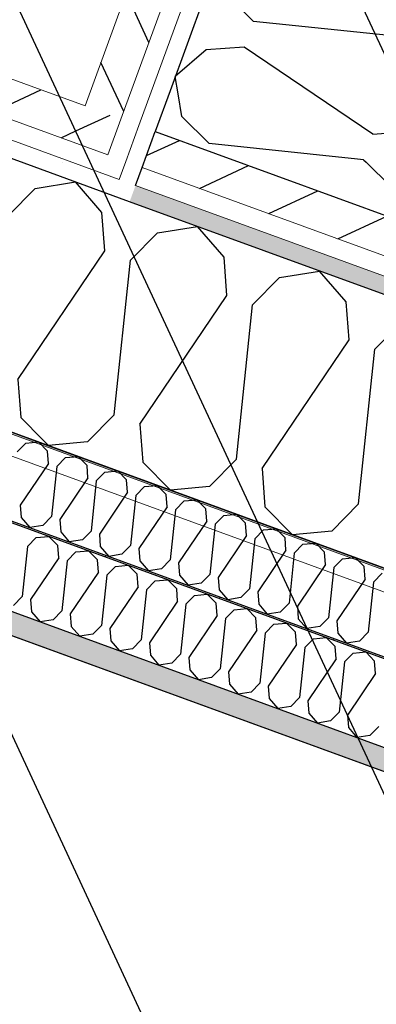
# Model space of a CAD drawing. Header units: millimetres. Extents: x 112481703 to 112588235, y 1264638581 to 1264713486.
# Tile 431 of 487: x 112582082 to 112582288, y 1264689466 to 1264690033. Entities that reach past the tile are written whole.
import ezdxf
from ezdxf.enums import TextEntityAlignment as Align

# ---------------------------------------------------------------- set-up
doc = ezdxf.new("R2010")
doc.units = ezdxf.units.MM
doc.header["$LTSCALE"] = 0.5
doc.header["$MEASUREMENT"] = 0
doc.linetypes.add('PLINE', pattern=[0])
for name, color, linetype, lineweight in [('235- Utvendig kledning og overflate', 7, 'Continuous', 0), ('236- Innvendig kledning og overflate', 7, 'Continuous', 0), ('262- Taktekking', 7, 'Continuous', 0)]:
    doc.layers.add(name, color=color, linetype=linetype, lineweight=lineweight)
for name, color, linetype in [('862- M___Nettoareal', 7, 'Continuous'), ('862- M___Nettoareal (1-100)', 7, 'Continuous'), ('862- M___Nettoareal(Polylinje)', 7, 'Continuous'), ('LA_farge_dekke_asfalt2', 7, 'Continuous'), ('Yttervegger.A225', 7, 'Continuous'), ('Yttervegger.A225 (Skravur)', 7, 'Continuous')]:
    doc.layers.add(name, color=color, linetype=linetype)
doc.styles.add('GENERATED_STYLE_1', font='arial.ttf')
pattern_1 = [(249.956, (112557650, 1264717795), (-81.357, 29.68231), [0, -50]), (249.956, (112557682.11, 1264717756.67), (-81.357, 29.68231), [0, -50])]
pattern_2 = [(204.95599, (112557650, 1264717795), (-12.65766, 27.198964), [])]

# ---------------------------------------------------------------- blocks, each defined once
blk = doc.blocks.new('Personalrom_1_1', base_point=(112584215.36, 1264687380.05))
at = {"layer": '862- M___Nettoareal(Polylinje)', "linetype": 'PLINE', "flags": 128}
blk.add_lwpolyline([(112586295.89, 1264688139.79), (112579715.19, 1264690540.69), (112579078.41, 1264688795.32), (112578651.54, 1264687625.32), (112580142.19, 1264687081.47), (112580274.65, 1264687033.14), (112580295.56, 1264687090.45), (112582622.75, 1264686241.4), (112582601.84, 1264686184.09), (112585232.24, 1264685224.41)], close=True, dxfattribs=at)
blk = doc.blocks.new('*X272', base_point=(112557650, 1264717795))
at = {"layer": 'Yttervegger.A225 (Skravur)', "linetype": 'PLINE'}
for p, q in [((112582210.26, 1264690081.73), (112582197.77, 1264690070.96)), ((112582201.49, 1264690047.84), (112582197.77, 1264690070.96)), ((112582217.19, 1264690032.4), (112582201.49, 1264690047.84)), ((112582311.58, 1264690037.81), (112582289.26, 1264690052.91)), ((112582311.58, 1264690037.81), (112582327.31, 1264690039.02)), ((112582306.19, 1264690023.03), (112582217.19, 1264690032.4)), ((112582306.19, 1264690023.03), (112582321.9, 1264690007.59)), ((112582189.84, 1264690015.92), (112582172.11, 1264690000.62)), ((112582211.8, 1264690017.62), (112582189.84, 1264690015.92)), ((112582285.92, 1264689967.47), (112582211.8, 1264690017.62)), ((112582321.9, 1264690007.59), (112582323.98, 1264689985.07)), ((112582173.7, 1264689990.75), (112582172.11, 1264690000.62)), ((112582307.88, 1264689969.17), (112582323.98, 1264689985.07)), ((112582285.92, 1264689967.47), (112582307.88, 1264689969.17)), ((112582280.53, 1264689952.7), (112582276.98, 1264689953.07)), ((112582280.53, 1264689952.7), (112582282.02, 1264689951.23))]:
    blk.add_line(p, q, dxfattribs=at)
blk = doc.blocks.new('*X273', base_point=(112557650, 1264717795))
at = {"layer": 'Yttervegger.A225 (Skravur)', "linetype": 'PLINE'}
for p, q in [((112582175.82, 1264689977.51), (112582173.7, 1264689990.75)), ((112582191.53, 1264689962.06), (112582175.82, 1264689977.51)), ((112582276.98, 1264689953.07), (112582191.53, 1264689962.06)), ((112582282.02, 1264689951.23), (112582296.24, 1264689937.26)), ((112582296.24, 1264689937.26), (112582297.94, 1264689918.81))]:
    blk.add_line(p, q, dxfattribs=at)
blk = doc.blocks.new('*X365', base_point=(112557650, 1264717795))
at = {"layer": 'Yttervegger.A225 (Skravur)', "linetype": 'PLINE'}
for p, q in [((112582021.11, 1264689961.89), (112582044.23, 1264689965.6)), ((112582059.52, 1264689947.88), (112582044.23, 1264689965.6)), ((112581990.89, 1264689951.58), (112581990.43, 1264689957.5)), ((112582005.66, 1264689946.19), (112582021.11, 1264689961.89)), ((112581985.2, 1264689943.17), (112581990.89, 1264689951.58)), ((112581996.3, 1264689857.19), (112582005.66, 1264689946.19)), ((112582061.22, 1264689925.92), (112582059.52, 1264689947.88)), ((112582076, 1264689920.53), (112582091.44, 1264689936.23)), ((112582091.44, 1264689936.23), (112582114.56, 1264689939.94)), ((112582129.85, 1264689922.22), (112582114.56, 1264689939.94)), ((112582011.08, 1264689851.8), (112582061.22, 1264689925.92)), ((112582066.63, 1264689831.53), (112582076, 1264689920.53)), ((112582131.55, 1264689900.26), (112582129.85, 1264689922.22)), ((112582081.41, 1264689826.14), (112582131.55, 1264689900.26)), ((112581996.3, 1264689857.19), (112581980.86, 1264689841.48)), ((112582011.08, 1264689851.8), (112582012.77, 1264689829.84)), ((112581950.31, 1264689847.53), (112581958.33, 1264689839.4)), ((112581980.86, 1264689841.48), (112581958.33, 1264689839.4)), ((112582012.77, 1264689829.84), (112582028.67, 1264689813.74)), ((112582066.63, 1264689831.53), (112582051.19, 1264689815.82)), ((112582081.41, 1264689826.14), (112582083.11, 1264689804.18)), ((112582051.19, 1264689815.82), (112582028.67, 1264689813.74)), ((112582083.11, 1264689804.18), (112582095.76, 1264689791.36))]:
    blk.add_line(p, q, dxfattribs=at)
blk = doc.blocks.new('*X415', base_point=(112557650, 1264717795))
at = {"layer": 'Yttervegger.A225 (Skravur)', "linetype": 'PLINE'}
for p, q in [((112582161.77, 1264689910.57), (112582184.89, 1264689914.28)), ((112582200.19, 1264689896.56), (112582184.89, 1264689914.28)), ((112582146.33, 1264689894.87), (112582161.77, 1264689910.57)), ((112582136.96, 1264689805.87), (112582146.33, 1264689894.87)), ((112582201.89, 1264689874.6), (112582200.19, 1264689896.56)), ((112582216.66, 1264689869.21), (112582232.1, 1264689884.91)), ((112582232.1, 1264689884.91), (112582255.22, 1264689888.62)), ((112582270.52, 1264689870.9), (112582255.22, 1264689888.62)), ((112582151.74, 1264689800.48), (112582201.89, 1264689874.6)), ((112582207.3, 1264689780.21), (112582216.66, 1264689869.21)), ((112582272.22, 1264689848.94), (112582270.52, 1264689870.9)), ((112582287, 1264689843.55), (112582302.44, 1264689859.25)), ((112582222.07, 1264689774.82), (112582272.22, 1264689848.94)), ((112582277.63, 1264689754.55), (112582287, 1264689843.55)), ((112582136.96, 1264689805.87), (112582121.52, 1264689790.16)), ((112582151.74, 1264689800.48), (112582153.44, 1264689778.52)), ((112582095.76, 1264689791.36), (112582099, 1264689788.08)), ((112582121.52, 1264689790.16), (112582099, 1264689788.08)), ((112582153.44, 1264689778.52), (112582169.33, 1264689762.42)), ((112582207.3, 1264689780.21), (112582191.85, 1264689764.5)), ((112582222.07, 1264689774.82), (112582223.77, 1264689752.86)), ((112582191.85, 1264689764.5), (112582169.33, 1264689762.42)), ((112582277.63, 1264689754.55), (112582262.19, 1264689738.84)), ((112582223.77, 1264689752.86), (112582239.66, 1264689736.76)), ((112582262.19, 1264689738.84), (112582239.66, 1264689736.76))]:
    blk.add_line(p, q, dxfattribs=at)
blk = doc.blocks.new('*X541', base_point=(112557650, 1264717795))
at = {"layer": 'Yttervegger.A225 (Skravur)', "linetype": 'PLINE'}
for p, q in [((112582087, 1264689730.04), (112582092.01, 1264689735.13)), ((112582092.01, 1264689735.13), (112582099.31, 1264689735.81)), ((112582104.47, 1264689730.58), (112582099.31, 1264689735.81)), ((112582105.02, 1264689723.46), (112582104.47, 1264689730.58)), ((112582087, 1264689730.04), (112582083.96, 1264689701.17)), ((112582109.81, 1264689721.71), (112582114.82, 1264689726.81)), ((112582114.82, 1264689726.81), (112582122.12, 1264689727.48)), ((112582127.28, 1264689722.26), (112582122.12, 1264689727.48)), ((112582105.02, 1264689723.46), (112582088.75, 1264689699.42)), ((112582109.81, 1264689721.71), (112582106.77, 1264689692.85)), ((112582127.83, 1264689715.14), (112582127.28, 1264689722.26)), ((112582137.63, 1264689718.49), (112582144.93, 1264689719.16)), ((112582150.09, 1264689713.94), (112582144.93, 1264689719.16)), ((112582127.83, 1264689715.14), (112582111.56, 1264689691.1)), ((112582132.62, 1264689713.39), (112582129.58, 1264689684.53)), ((112582132.62, 1264689713.39), (112582137.63, 1264689718.49)), ((112582150.64, 1264689706.82), (112582150.09, 1264689713.94)), ((112582155.43, 1264689705.07), (112582160.44, 1264689710.16)), ((112582160.44, 1264689710.16), (112582167.74, 1264689710.84)), ((112582172.9, 1264689705.62), (112582167.74, 1264689710.84)), ((112582150.64, 1264689706.82), (112582134.37, 1264689682.78)), ((112582155.43, 1264689705.07), (112582152.39, 1264689676.2)), ((112582173.45, 1264689698.5), (112582172.9, 1264689705.62)), ((112582178.24, 1264689696.75), (112582183.25, 1264689701.84)), ((112582183.25, 1264689701.84), (112582190.55, 1264689702.52)), ((112582195.71, 1264689697.3), (112582190.55, 1264689702.52)), ((112582083.96, 1264689701.17), (112582078.95, 1264689696.08)), ((112582088.75, 1264689699.42), (112582089.3, 1264689692.3)), ((112582173.45, 1264689698.5), (112582157.18, 1264689674.46)), ((112582178.24, 1264689696.75), (112582175.2, 1264689667.88)), ((112582196.26, 1264689690.17), (112582195.71, 1264689697.3)), ((112582089.3, 1264689692.3), (112582094.27, 1264689686.55)), ((112582106.77, 1264689692.85), (112582101.76, 1264689687.76)), ((112582111.56, 1264689691.1), (112582112.11, 1264689683.98)), ((112582201.05, 1264689688.42), (112582206.06, 1264689693.52)), ((112582206.06, 1264689693.52), (112582213.36, 1264689694.19)), ((112582218.52, 1264689688.97), (112582213.36, 1264689694.19)), ((112582101.76, 1264689687.76), (112582094.27, 1264689686.55)), ((112582196.26, 1264689690.17), (112582180, 1264689666.13)), ((112582201.05, 1264689688.42), (112582198.01, 1264689659.56)), ((112582219.07, 1264689681.85), (112582218.52, 1264689688.97)), ((112582223.86, 1264689680.1), (112582228.87, 1264689685.2)), ((112582228.87, 1264689685.2), (112582236.17, 1264689685.87)), ((112582241.33, 1264689680.65), (112582236.17, 1264689685.87)), ((112582112.11, 1264689683.98), (112582117.08, 1264689678.23)), ((112582124.57, 1264689679.43), (112582117.08, 1264689678.23)), ((112582129.58, 1264689684.53), (112582124.57, 1264689679.43)), ((112582134.37, 1264689682.78), (112582134.93, 1264689675.66)), ((112582219.07, 1264689681.85), (112582202.81, 1264689657.81)), ((112582223.86, 1264689680.1), (112582220.82, 1264689651.24)), ((112582241.88, 1264689673.53), (112582241.33, 1264689680.65)), ((112582134.93, 1264689675.66), (112582139.89, 1264689669.91)), ((112582152.39, 1264689676.2), (112582147.38, 1264689671.11)), ((112582157.18, 1264689674.46), (112582157.74, 1264689667.33)), ((112582241.88, 1264689673.53), (112582225.62, 1264689649.49)), ((112582246.67, 1264689671.78), (112582251.68, 1264689676.87)), ((112582251.68, 1264689676.87), (112582258.99, 1264689677.55)), ((112582264.14, 1264689672.33), (112582258.99, 1264689677.55)), ((112582147.38, 1264689671.11), (112582139.89, 1264689669.91)), ((112582175.2, 1264689667.88), (112582170.19, 1264689662.79)), ((112582246.67, 1264689671.78), (112582243.63, 1264689642.92)), ((112582264.69, 1264689665.21), (112582264.14, 1264689672.33)), ((112582269.48, 1264689663.46), (112582274.49, 1264689668.55)), ((112582274.49, 1264689668.55), (112582281.8, 1264689669.23)), ((112582286.95, 1264689664.01), (112582281.8, 1264689669.23)), ((112582157.74, 1264689667.33), (112582162.7, 1264689661.58)), ((112582170.19, 1264689662.79), (112582162.7, 1264689661.58)), ((112582180, 1264689666.13), (112582180.55, 1264689659.01)), ((112582264.69, 1264689665.21), (112582248.43, 1264689641.17)), ((112582269.48, 1264689663.46), (112582266.45, 1264689634.59)), ((112582287.5, 1264689656.88), (112582286.95, 1264689664.01)), ((112582180.55, 1264689659.01), (112582185.51, 1264689653.26)), ((112582198.01, 1264689659.56), (112582193.01, 1264689654.47)), ((112582202.81, 1264689657.81), (112582203.36, 1264689650.69)), ((112582287.5, 1264689656.88), (112582271.24, 1264689632.85)), ((112582193.01, 1264689654.47), (112582185.51, 1264689653.26)), ((112582220.82, 1264689651.24), (112582215.82, 1264689646.14)), ((112582203.36, 1264689650.69), (112582208.32, 1264689644.94)), ((112582215.82, 1264689646.14), (112582208.32, 1264689644.94)), ((112582225.62, 1264689649.49), (112582226.17, 1264689642.37)), ((112582226.17, 1264689642.37), (112582231.13, 1264689636.62)), ((112582243.63, 1264689642.92), (112582238.63, 1264689637.82)), ((112582248.43, 1264689641.17), (112582248.98, 1264689634.05)), ((112582238.63, 1264689637.82), (112582231.13, 1264689636.62)), ((112582248.98, 1264689634.05), (112582253.94, 1264689628.3)), ((112582266.45, 1264689634.59), (112582261.44, 1264689629.5)), ((112582261.44, 1264689629.5), (112582253.94, 1264689628.3)), ((112582271.24, 1264689632.85), (112582271.79, 1264689625.72)), ((112582271.79, 1264689625.72), (112582276.75, 1264689619.97)), ((112582289.26, 1264689626.27), (112582284.25, 1264689621.18)), ((112582284.25, 1264689621.18), (112582276.75, 1264689619.97))]:
    blk.add_line(p, q, dxfattribs=at)
blk = doc.blocks.new('*X544', base_point=(112557650, 1264717795))
at = {"layer": 'Yttervegger.A225 (Skravur)', "linetype": 'PLINE'}
for p, q in [((112582080.98, 1264689784.39), (112582085.99, 1264689789.48)), ((112582085.99, 1264689789.48), (112582093.3, 1264689790.16)), ((112582098.45, 1264689784.94), (112582093.3, 1264689790.16)), ((112582099, 1264689777.82), (112582098.45, 1264689784.94)), ((112582108.8, 1264689781.16), (112582116.11, 1264689781.84)), ((112582121.26, 1264689776.62), (112582116.11, 1264689781.84)), ((112582099, 1264689777.82), (112582082.74, 1264689753.78)), ((112582103.79, 1264689776.07), (112582100.76, 1264689747.2)), ((112582103.79, 1264689776.07), (112582108.8, 1264689781.16)), ((112582121.81, 1264689769.49), (112582121.26, 1264689776.62)), ((112582126.6, 1264689767.75), (112582131.61, 1264689772.84)), ((112582131.61, 1264689772.84), (112582138.92, 1264689773.51)), ((112582144.07, 1264689768.29), (112582138.92, 1264689773.51)), ((112582121.81, 1264689769.49), (112582105.55, 1264689745.46)), ((112582126.6, 1264689767.75), (112582123.57, 1264689738.88)), ((112582144.62, 1264689761.17), (112582144.07, 1264689768.29)), ((112582149.41, 1264689759.42), (112582154.42, 1264689764.52)), ((112582154.42, 1264689764.52), (112582161.73, 1264689765.19)), ((112582166.88, 1264689759.97), (112582161.73, 1264689765.19)), ((112582144.62, 1264689761.17), (112582128.36, 1264689737.13)), ((112582149.41, 1264689759.42), (112582146.38, 1264689730.56)), ((112582167.43, 1264689752.85), (112582166.88, 1264689759.97)), ((112582082.74, 1264689753.78), (112582083.29, 1264689746.65)), ((112582172.22, 1264689751.1), (112582177.23, 1264689756.2)), ((112582177.23, 1264689756.2), (112582184.54, 1264689756.87)), ((112582189.69, 1264689751.65), (112582184.54, 1264689756.87)), ((112582100.76, 1264689747.2), (112582095.75, 1264689742.11)), ((112582167.43, 1264689752.85), (112582151.17, 1264689728.81)), ((112582172.22, 1264689751.1), (112582169.19, 1264689722.24)), ((112582190.24, 1264689744.53), (112582189.69, 1264689751.65)), ((112582195.04, 1264689742.78), (112582200.04, 1264689747.87)), ((112582200.04, 1264689747.87), (112582207.35, 1264689748.55)), ((112582212.5, 1264689743.33), (112582207.35, 1264689748.55)), ((112582083.29, 1264689746.65), (112582088.25, 1264689740.91)), ((112582095.75, 1264689742.11), (112582088.25, 1264689740.91)), ((112582105.55, 1264689745.46), (112582106.1, 1264689738.33)), ((112582190.24, 1264689744.53), (112582173.98, 1264689720.49)), ((112582195.04, 1264689742.78), (112582192, 1264689713.91)), ((112582213.05, 1264689736.21), (112582212.5, 1264689743.33)), ((112582106.1, 1264689738.33), (112582111.06, 1264689732.58)), ((112582123.57, 1264689738.88), (112582118.56, 1264689733.79)), ((112582128.36, 1264689737.13), (112582128.91, 1264689730.01)), ((112582213.05, 1264689736.21), (112582196.79, 1264689712.17)), ((112582217.85, 1264689734.46), (112582222.85, 1264689739.55)), ((112582222.85, 1264689739.55), (112582230.16, 1264689740.23)), ((112582235.31, 1264689735.01), (112582230.16, 1264689740.23)), ((112582118.56, 1264689733.79), (112582111.06, 1264689732.58)), ((112582146.38, 1264689730.56), (112582141.37, 1264689725.46)), ((112582217.85, 1264689734.46), (112582214.81, 1264689705.59)), ((112582235.86, 1264689727.88), (112582235.31, 1264689735.01)), ((112582240.66, 1264689726.13), (112582245.66, 1264689731.23)), ((112582245.66, 1264689731.23), (112582252.97, 1264689731.9)), ((112582258.12, 1264689726.68), (112582252.97, 1264689731.9)), ((112582128.91, 1264689730.01), (112582133.87, 1264689724.26)), ((112582141.37, 1264689725.46), (112582133.87, 1264689724.26)), ((112582151.17, 1264689728.81), (112582151.72, 1264689721.69)), ((112582235.86, 1264689727.88), (112582219.6, 1264689703.84)), ((112582240.66, 1264689726.13), (112582237.62, 1264689697.27)), ((112582258.67, 1264689719.56), (112582258.12, 1264689726.68)), ((112582151.72, 1264689721.69), (112582156.68, 1264689715.94)), ((112582169.19, 1264689722.24), (112582164.18, 1264689717.14)), ((112582173.98, 1264689720.49), (112582174.53, 1264689713.37)), ((112582258.67, 1264689719.56), (112582242.41, 1264689695.52)), ((112582263.47, 1264689717.81), (112582268.48, 1264689722.91)), ((112582268.48, 1264689722.91), (112582275.78, 1264689723.58)), ((112582280.93, 1264689718.36), (112582275.78, 1264689723.58)), ((112582164.18, 1264689717.14), (112582156.68, 1264689715.94)), ((112582174.53, 1264689713.37), (112582179.49, 1264689707.62)), ((112582192, 1264689713.91), (112582186.99, 1264689708.82)), ((112582263.47, 1264689717.81), (112582260.43, 1264689688.95)), ((112582281.48, 1264689711.24), (112582280.93, 1264689718.36)), ((112582286.28, 1264689709.49), (112582291.29, 1264689714.58)), ((112582186.99, 1264689708.82), (112582179.49, 1264689707.62)), ((112582196.79, 1264689712.17), (112582197.34, 1264689705.04)), ((112582281.48, 1264689711.24), (112582265.22, 1264689687.2)), ((112582286.28, 1264689709.49), (112582283.24, 1264689680.63)), ((112582197.34, 1264689705.04), (112582202.3, 1264689699.29)), ((112582214.81, 1264689705.59), (112582209.8, 1264689700.5)), ((112582219.6, 1264689703.84), (112582220.15, 1264689696.72)), ((112582209.8, 1264689700.5), (112582202.3, 1264689699.29)), ((112582220.15, 1264689696.72), (112582225.11, 1264689690.97)), ((112582237.62, 1264689697.27), (112582232.61, 1264689692.18)), ((112582232.61, 1264689692.18), (112582225.11, 1264689690.97)), ((112582242.41, 1264689695.52), (112582242.96, 1264689688.4)), ((112582242.96, 1264689688.4), (112582247.92, 1264689682.65)), ((112582260.43, 1264689688.95), (112582255.42, 1264689683.85)), ((112582265.22, 1264689687.2), (112582265.77, 1264689680.08)), ((112582255.42, 1264689683.85), (112582247.92, 1264689682.65)), ((112582265.77, 1264689680.08), (112582270.73, 1264689674.33)), ((112582283.24, 1264689680.63), (112582278.23, 1264689675.53)), ((112582278.23, 1264689675.53), (112582270.73, 1264689674.33))]:
    blk.add_line(p, q, dxfattribs=at)
blk = doc.blocks.new('Label_59', base_point=(112584245.38, 1264690493.04))
at = {"layer": '862- M___Nettoareal (1-100)', "char_height": 200, "attachment_point": 1, "rotation": 249.956, "style": 'GENERATED_STYLE_1'}
for s, insert in [('\\A1;{\\pql;\\pt0,241000;\\fArial|b0|i0|c0|p0;\\W1.000000;10,1\\fArial|b0|i0|c0|p0;\\W1.000000;\\A1{\\H.66x;\\S^  ;}\\fArial|b0|i0|c0|p0;\\W1.000000; m\\fArial|b0|i0|c0|p0;\\W1.000000;\\A1{\\H.66x;\\S2^  ;}\\fArial|b0|i0|c0|p0;\\W1.000000;\\fArial|b0|i0|c0|p0;\\W1.000000;\\fArial|b0|i0|c0|p0;\\W1.000000;\\fArial|b0|i0|c0|p0;\\W1.000000;\\fArial|b0|i0|c0|p0;\\W1.000000;\\fArial|b0|i0|c0|p0;\\W1.000000;\\fArial|b0|i0|c0|p0;\\W1.000000;\\A1{\\H.66x;\\S^  ;}\\fArial|b0|i0|c0|p0;\\W1.000000;\\fArial|b0|i0|c0|p0;\\W1.000000;\\A1{\\H.66x;\\S^  ;}\\fArial|b0|i0|c0|p0;\\W1.000000;\\fArial|b0|i0|c0|p0;\\W1.000000;\\fArial|b0|i0|c0|p0;\\W1.000000;\\fArial|b0|i0|c0|p0;\\W1.000000;\\fArial|b0|i0|c0|p0;\\W1.000000;\\fArial|b0|i0|c0|p0;\\W1.000000;\\fArial|b0|i0|c0|p0;\\W1.000000;\\A1{\\H.66x;\\S^  ;}\\fArial|b0|i0|c0|p0;\\W1.000000;\\fArial|b0|i0|c0|p0;\\W1.000000;\\A1{\\H.66x;\\S^  ;}\\fArial|b0|i0|c0|p0;\\W1.000000;\\fArial|b0|i0|c0|p0;\\W1.000000;\\fArial|b0|i0|c0|p0;\\W1.000000;\\fArial|b0|i0|c0|p0;\\W1.000000;\\fArial|b0|i0|c0|p0;\\W1.000000;\\fArial|b0|i0|c0|p0;\\W1.000000;\\fArial|b0|i0|c0|p0;\\W1.000000;\\A1{\\H.66x;\\S^  ;}\\fArial|b0|i0|c0|p0;\\W1.000000;\\fArial|b0|i0|c0|p0;\\W1.000000;\\A1{\\H.66x;\\S^  ;}\\fArial|b0|i0|c0|p0;\\W1.000000;\\fArial|b0|i0|c0|p0;\\W1.000000;\\fArial|b0|i0|c0|p0;\\W1.000000;\\fArial|b0|i0|c0|p0;\\W1.000000;\\fArial|b0|i0|c0|p0;\\W1.000000;\\fArial|b0|i0|c0|p0;\\W1.000000;\\fArial|b0|i0|c0|p0;\\W1.000000;\\A1{\\H.66x;\\S^  ;}\\fArial|b0|i0|c0|p0;\\W1.000000;\\fArial|b0|i0|c0|p0;\\W1.000000;\\A1{\\H.66x;\\S^  ;}\\fArial|b0|i0|c0|p0;\\W1.000000;\\fArial|b0|i0|c0|p0;\\W1.000000;\\fArial|b0|i0|c0|p0;\\W1.000000;\\fArial|b0|i0|c0|p0;\\W1.000000;\\fArial|b0|i0|c0|p0;\\W1.000000;\\fArial|b0|i0|c0|p0;\\W1.000000;\\fArial|b0|i0|c0|p0;\\W1.000000;\\fArial|b0|i0|c0|p0;\\W1.000000;}', (112584299.44, 1264691241.42)), ('\\A1;{\\pql;\\pt0,241000;\\fArial|b0|i0|c0|p0;\\W1.000000;Teknisk rom\\fArial|b0|i0|c0|p0;\\W1.000000;\\A1{\\H.66x;\\S^  ;}\\fArial|b0|i0|c0|p0;\\W1.000000;\\fArial|b0|i0|c0|p0;\\W1.000000;\\A1{\\H.66x;\\S^  ;}\\fArial|b0|i0|c0|p0;\\W1.000000;\\fArial|b0|i0|c0|p0;\\W1.000000;\\fArial|b0|i0|c0|p0;\\W1.000000;\\fArial|b0|i0|c0|p0;\\W1.000000;\\fArial|b0|i0|c0|p0;\\W1.000000;\\fArial|b0|i0|c0|p0;\\W1.000000;\\fArial|b0|i0|c0|p0;\\W1.000000;\\A1{\\H.66x;\\S^  ;}\\fArial|b0|i0|c0|p0;\\W1.000000;\\fArial|b0|i0|c0|p0;\\W1.000000;\\A1{\\H.66x;\\S^  ;}\\fArial|b0|i0|c0|p0;\\W1.000000;\\fArial|b0|i0|c0|p0;\\W1.000000;\\fArial|b0|i0|c0|p0;\\W1.000000;\\fArial|b0|i0|c0|p0;\\W1.000000;\\fArial|b0|i0|c0|p0;\\W1.000000;\\fArial|b0|i0|c0|p0;\\W1.000000;\\fArial|b0|i0|c0|p0;\\W1.000000;\\A1{\\H.66x;\\S^  ;}\\fArial|b0|i0|c0|p0;\\W1.000000;\\fArial|b0|i0|c0|p0;\\W1.000000;\\A1{\\H.66x;\\S^  ;}\\fArial|b0|i0|c0|p0;\\W1.000000;\\fArial|b0|i0|c0|p0;\\W1.000000;\\fArial|b0|i0|c0|p0;\\W1.000000;\\fArial|b0|i0|c0|p0;\\W1.000000;\\fArial|b0|i0|c0|p0;\\W1.000000;\\fArial|b0|i0|c0|p0;\\W1.000000;\\fArial|b0|i0|c0|p0;\\W1.000000;\\A1{\\H.66x;\\S^  ;}\\fArial|b0|i0|c0|p0;\\W1.000000;\\fArial|b0|i0|c0|p0;\\W1.000000;\\A1{\\H.66x;\\S^  ;}\\fArial|b0|i0|c0|p0;\\W1.000000;\\fArial|b0|i0|c0|p0;\\W1.000000;\\fArial|b0|i0|c0|p0;\\W1.000000;\\fArial|b0|i0|c0|p0;\\W1.000000;\\fArial|b0|i0|c0|p0;\\W1.000000;\\fArial|b0|i0|c0|p0;\\W1.000000;\\fArial|b0|i0|c0|p0;\\W1.000000;\\A1{\\H.66x;\\S^  ;}\\fArial|b0|i0|c0|p0;\\W1.000000;\\fArial|b0|i0|c0|p0;\\W1.000000;\\A1{\\H.66x;\\S^  ;}\\fArial|b0|i0|c0|p0;\\W1.000000;\\fArial|b0|i0|c0|p0;\\W1.000000;\\fArial|b0|i0|c0|p0;\\W1.000000;\\fArial|b0|i0|c0|p0;\\W1.000000;\\fArial|b0|i0|c0|p0;\\W1.000000;\\fArial|b0|i0|c0|p0;\\W1.000000;\\fArial|b0|i0|c0|p0;\\W1.000000;\\fArial|b0|i0|c0|p0;\\W1.000000;}', (112584597.38, 1264691132.72))]:
    blk.add_mtext(s, dxfattribs=dict(at, insert=insert))
at = {"layer": '862- M___Nettoareal (1-100)', "style": 'GENERATED_STYLE_1'}
for tag, p in [('DUMMY_108', (112584351.93, 1264691243.56)), ('DUMMY_107', (112584647.18, 1264691135.84)), ('DUMMY_106', (112584942.44, 1264691028.12))]:
    blk.add_attdef(tag, text='', height=200, rotation=249.956, dxfattribs=at).set_placement(p, align=Align.TOP_LEFT)
blk = doc.blocks.new('Label_60', base_point=(112583384.99, 1264688134.75))
at = {"layer": '862- M___Nettoareal (1-100)', "char_height": 200, "attachment_point": 1, "rotation": 249.956, "style": 'GENERATED_STYLE_1'}
for s, insert in [('\\A1;{\\pql;\\pt0,241000;\\fArial|b0|i0|c0|p0;\\W1.000000;1\\fArial|b0|i0|c0|p0;\\W1.000000;\\A1{\\H.66x;\\S^  ;}\\fArial|b0|i0|c0|p0;\\W1.000000;\\fArial|b0|i0|c0|p0;\\W1.000000;\\A1{\\H.66x;\\S^  ;}\\fArial|b0|i0|c0|p0;\\W1.000000;\\fArial|b0|i0|c0|p0;\\W1.000000;\\fArial|b0|i0|c0|p0;\\W1.000000;\\fArial|b0|i0|c0|p0;\\W1.000000;\\fArial|b0|i0|c0|p0;\\W1.000000;\\fArial|b0|i0|c0|p0;\\W1.000000;\\fArial|b0|i0|c0|p0;\\W1.000000;\\A1{\\H.66x;\\S^  ;}\\fArial|b0|i0|c0|p0;\\W1.000000;\\fArial|b0|i0|c0|p0;\\W1.000000;\\A1{\\H.66x;\\S^  ;}\\fArial|b0|i0|c0|p0;\\W1.000000;\\fArial|b0|i0|c0|p0;\\W1.000000;\\fArial|b0|i0|c0|p0;\\W1.000000;\\fArial|b0|i0|c0|p0;\\W1.000000;\\fArial|b0|i0|c0|p0;\\W1.000000;\\fArial|b0|i0|c0|p0;\\W1.000000;\\fArial|b0|i0|c0|p0;\\W1.000000;\\A1{\\H.66x;\\S^  ;}\\fArial|b0|i0|c0|p0;\\W1.000000;\\fArial|b0|i0|c0|p0;\\W1.000000;\\A1{\\H.66x;\\S^  ;}\\fArial|b0|i0|c0|p0;\\W1.000000;\\fArial|b0|i0|c0|p0;\\W1.000000;\\fArial|b0|i0|c0|p0;\\W1.000000;\\fArial|b0|i0|c0|p0;\\W1.000000;\\fArial|b0|i0|c0|p0;\\W1.000000;\\fArial|b0|i0|c0|p0;\\W1.000000;\\fArial|b0|i0|c0|p0;\\W1.000000;\\A1{\\H.66x;\\S^  ;}\\fArial|b0|i0|c0|p0;\\W1.000000;\\fArial|b0|i0|c0|p0;\\W1.000000;\\A1{\\H.66x;\\S^  ;}\\fArial|b0|i0|c0|p0;\\W1.000000;\\fArial|b0|i0|c0|p0;\\W1.000000;\\fArial|b0|i0|c0|p0;\\W1.000000;\\fArial|b0|i0|c0|p0;\\W1.000000;\\fArial|b0|i0|c0|p0;\\W1.000000;\\fArial|b0|i0|c0|p0;\\W1.000000;\\fArial|b0|i0|c0|p0;\\W1.000000;\\A1{\\H.66x;\\S^  ;}\\fArial|b0|i0|c0|p0;\\W1.000000;\\fArial|b0|i0|c0|p0;\\W1.000000;\\A1{\\H.66x;\\S^  ;}\\fArial|b0|i0|c0|p0;\\W1.000000;\\fArial|b0|i0|c0|p0;\\W1.000000;\\fArial|b0|i0|c0|p0;\\W1.000000;\\fArial|b0|i0|c0|p0;\\W1.000000;\\fArial|b0|i0|c0|p0;\\W1.000000;\\fArial|b0|i0|c0|p0;\\W1.000000;\\fArial|b0|i0|c0|p0;\\W1.000000;\\fArial|b0|i0|c0|p0;\\W1.000000;}', (112584054.82, 1264688728.6)), ('\\A1;{\\pql;\\pt0,241000;\\fArial|b0|i0|c0|p0;\\W1.000000;21,6\\fArial|b0|i0|c0|p0;\\W1.000000;\\A1{\\H.66x;\\S^  ;}\\fArial|b0|i0|c0|p0;\\W1.000000; m\\fArial|b0|i0|c0|p0;\\W1.000000;\\A1{\\H.66x;\\S2^  ;}\\fArial|b0|i0|c0|p0;\\W1.000000;\\fArial|b0|i0|c0|p0;\\W1.000000;\\fArial|b0|i0|c0|p0;\\W1.000000;\\fArial|b0|i0|c0|p0;\\W1.000000;\\fArial|b0|i0|c0|p0;\\W1.000000;\\fArial|b0|i0|c0|p0;\\W1.000000;\\fArial|b0|i0|c0|p0;\\W1.000000;\\A1{\\H.66x;\\S^  ;}\\fArial|b0|i0|c0|p0;\\W1.000000;\\fArial|b0|i0|c0|p0;\\W1.000000;\\A1{\\H.66x;\\S^  ;}\\fArial|b0|i0|c0|p0;\\W1.000000;\\fArial|b0|i0|c0|p0;\\W1.000000;\\fArial|b0|i0|c0|p0;\\W1.000000;\\fArial|b0|i0|c0|p0;\\W1.000000;\\fArial|b0|i0|c0|p0;\\W1.000000;\\fArial|b0|i0|c0|p0;\\W1.000000;\\fArial|b0|i0|c0|p0;\\W1.000000;\\A1{\\H.66x;\\S^  ;}\\fArial|b0|i0|c0|p0;\\W1.000000;\\fArial|b0|i0|c0|p0;\\W1.000000;\\A1{\\H.66x;\\S^  ;}\\fArial|b0|i0|c0|p0;\\W1.000000;\\fArial|b0|i0|c0|p0;\\W1.000000;\\fArial|b0|i0|c0|p0;\\W1.000000;\\fArial|b0|i0|c0|p0;\\W1.000000;\\fArial|b0|i0|c0|p0;\\W1.000000;\\fArial|b0|i0|c0|p0;\\W1.000000;\\fArial|b0|i0|c0|p0;\\W1.000000;\\A1{\\H.66x;\\S^  ;}\\fArial|b0|i0|c0|p0;\\W1.000000;\\fArial|b0|i0|c0|p0;\\W1.000000;\\A1{\\H.66x;\\S^  ;}\\fArial|b0|i0|c0|p0;\\W1.000000;\\fArial|b0|i0|c0|p0;\\W1.000000;\\fArial|b0|i0|c0|p0;\\W1.000000;\\fArial|b0|i0|c0|p0;\\W1.000000;\\fArial|b0|i0|c0|p0;\\W1.000000;\\fArial|b0|i0|c0|p0;\\W1.000000;\\fArial|b0|i0|c0|p0;\\W1.000000;\\A1{\\H.66x;\\S^  ;}\\fArial|b0|i0|c0|p0;\\W1.000000;\\fArial|b0|i0|c0|p0;\\W1.000000;\\A1{\\H.66x;\\S^  ;}\\fArial|b0|i0|c0|p0;\\W1.000000;\\fArial|b0|i0|c0|p0;\\W1.000000;\\fArial|b0|i0|c0|p0;\\W1.000000;\\fArial|b0|i0|c0|p0;\\W1.000000;\\fArial|b0|i0|c0|p0;\\W1.000000;\\fArial|b0|i0|c0|p0;\\W1.000000;\\fArial|b0|i0|c0|p0;\\W1.000000;\\fArial|b0|i0|c0|p0;\\W1.000000;}', (112583454.77, 1264688926.23))]:
    blk.add_mtext(s, dxfattribs=dict(at, insert=insert))
at = {"layer": '862- M___Nettoareal (1-100)', "style": 'GENERATED_STYLE_1'}
for tag, p in [('DUMMY_108', (112583507.25, 1264688928.37)), ('DUMMY_107', (112583802.51, 1264688820.65)), ('DUMMY_106', (112584097.76, 1264688712.93))]:
    blk.add_attdef(tag, text='', height=200, rotation=249.956, dxfattribs=at).set_placement(p, align=Align.TOP_LEFT)

msp = doc.modelspace()

# ---------------------------------------------------------------- hatches: boundary and pattern name
at = {"layer": '262- Taktekking', "linetype": 'Continuous'}
h = msp.add_hatch(dxfattribs=at)
h.set_pattern_fill('Membran', color=256, style=0, pattern_type=2)
h.set_pattern_definition([(249.956, (112557650, 1264717795), (-65.76007, 23.99193), [])])
h.paths.add_polyline_path([(112586374.45, 1264688177.13), (112581932.18, 1264689797.85), (112581931.84, 1264689796.91), (112586374.1, 1264688176.19)])
at = {"layer": 'LA_farge_dekke_asfalt2', "linetype": 'Continuous'}
h = msp.add_hatch(dxfattribs=at)
h.set_pattern_fill('Murverk', color=256, style=0, pattern_type=2)
h.set_pattern_definition([(294.956, (112557650, 1264717795), (163.1938, 75.94596), [])])
h.paths.add_polyline_path([(112562670.28, 1264672618.44), (112565507.41, 1264680394.81), (112573384.41, 1264677520.97), (112579262.36, 1264693631.99), (112587341.37, 1264690684.44), (112579714.93, 1264669780.94), (112576475.27, 1264670962.9), (112575386.63, 1264667979.01)])
at = {"layer": 'Yttervegger.A225 (Skravur)', "linetype": 'Continuous'}
h = msp.add_hatch(dxfattribs=at)
h.set_pattern_fill('Skrålinjer_1', color=256, style=0, pattern_type=2)
h.set_pattern_definition([(294.95599, (112557650, 1264717795), (27.198964, 12.65766), [])])
h.paths.add_polyline_path([(112582140.82, 1264689976.13), (112582621.3, 1264691293.07), (112582600.63, 1264691300.61), (112582120.16, 1264689983.67)])
h = msp.add_hatch(dxfattribs=at)
h.set_pattern_fill('Prikker_tett', color=256, style=0, pattern_type=2)
h.set_pattern_definition(pattern_1)
h.paths.add_polyline_path([(112582631.63, 1264691289.3), (112582151.16, 1264689972.36), (112582160.55, 1264689968.94), (112582641.02, 1264691285.87)])
h = msp.add_hatch(dxfattribs=at)
h.set_pattern_fill('Skrålinjer_1', color=256, style=0, pattern_type=2)
h.set_pattern_definition(pattern_2)
h.paths.add_polyline_path([(112582120.16, 1264689983.67), (112582014.1, 1264690022.37), (112582010.67, 1264690012.97), (112582006.56, 1264690001.7), (112582112.62, 1264689963.01)])
h = msp.add_hatch(dxfattribs=at)
h.set_pattern_fill('Prikker_tett', color=256, style=0, pattern_type=2)
h.set_pattern_definition(pattern_1)
h.paths.add_polyline_path([(112582136.42, 1264689931.97), (112582139.85, 1264689941.36), (112582002.79, 1264689991.37), (112581999.36, 1264689981.97)])
h = msp.add_hatch(dxfattribs=at)
h.set_pattern_fill('Skrålinjer_1', color=256, style=0, pattern_type=2)
h.set_pattern_definition(pattern_2)
h.paths.add_polyline_path([(112582112.62, 1264689963.01), (112582133.28, 1264689955.47), (112582140.82, 1264689976.13), (112582120.16, 1264689983.67)])
h = msp.add_hatch(dxfattribs=at)
h.set_pattern_fill('Prikker_tett', color=256, style=0, pattern_type=2)
h.set_pattern_definition(pattern_1)
h.paths.add_polyline_path([(112582143.62, 1264689951.7), (112582153.01, 1264689948.27), (112582160.55, 1264689968.94), (112582151.16, 1264689972.36)])
h = msp.add_hatch(dxfattribs=at)
h.set_pattern_fill('Skrålinjer_1', color=256, style=0, pattern_type=2)
h.set_pattern_definition(pattern_2)
h.paths.add_polyline_path([(112586661.16, 1264688326.93), (112582160.55, 1264689968.94), (112582153.01, 1264689948.27), (112586653.62, 1264688306.27)])
h = msp.add_hatch(dxfattribs=at)
h.set_pattern_fill('Prikker_tett', color=256, style=0, pattern_type=2)
h.set_pattern_definition(pattern_1)
h.paths.add_polyline_path([(112582139.85, 1264689941.36), (112582149.24, 1264689937.94), (112582153.01, 1264689948.27), (112582143.62, 1264689951.7)])
h = msp.add_hatch(dxfattribs=at)
h.set_pattern_fill('Prikker_tett', color=256, style=0, pattern_type=2)
h.set_pattern_definition(pattern_1)
h.paths.add_polyline_path([(112582136.42, 1264689931.97), (112582145.81, 1264689928.54), (112582149.24, 1264689937.94), (112582139.85, 1264689941.36)])
h = msp.add_hatch(dxfattribs=at)
h.set_pattern_fill('Prikker_tett', color=256, style=0, pattern_type=2)
h.set_pattern_definition(pattern_1)
h.paths.add_polyline_path([(112586630.12, 1264688303.13), (112582149.24, 1264689937.94), (112582145.81, 1264689928.54), (112586626.69, 1264688293.74)])
h = msp.add_hatch(dxfattribs=at)
h.set_pattern_fill('Prikker_tett', color=256, style=0, pattern_type=2)
h.set_pattern_definition(pattern_1)
h.paths.add_polyline_path([(112581948.29, 1264689842), (112581944.18, 1264689830.73), (112582090.63, 1264689777.29), (112582094.75, 1264689788.57)])
for points in [[(112582095.09, 1264689789.51), (112581948.63, 1264689842.94), (112581948.29, 1264689842), (112582094.75, 1264689788.57)], [(112586435.99, 1264688205.77), (112582095.09, 1264689789.51), (112582094.75, 1264689788.57), (112586435.65, 1264688204.83)]]:
    msp.add_hatch(color=256, dxfattribs=at).paths.add_polyline_path(points)
h = msp.add_hatch(dxfattribs=at)
h.set_pattern_fill('Prikker_tett', color=256, style=0, pattern_type=2)
h.set_pattern_definition(pattern_1)
h.paths.add_polyline_path([(112586424.38, 1264688208.94), (112582094.75, 1264689788.57), (112582090.63, 1264689777.29), (112586420.26, 1264688197.67)])
h = msp.add_hatch(dxfattribs=at)
h.set_pattern_fill('Prikker_tett', color=256, style=0, pattern_type=2)
h.set_pattern_definition(pattern_1)
h.paths.add_polyline_path([(112581915.39, 1264689751.81), (112581910.93, 1264689739.6), (112586295.89, 1264688139.79), (112586300.35, 1264688152)])

# ---------------------------------------------------------------- linework, layer by layer
at = {"layer": '235- Utvendig kledning og overflate', "linetype": 'PLINE'}
for p, q in [((112582621.3, 1264691293.07), (112582140.82, 1264689976.13)), ((112582631.63, 1264691289.3), (112582151.16, 1264689972.36)), ((112582133.28, 1264689955.47), (112582006.56, 1264690001.7)), ((112582139.85, 1264689941.36), (112582002.79, 1264689991.37)), ((112582140.82, 1264689976.13), (112582133.28, 1264689955.47)), ((112582140.82, 1264689976.13), (112582133.28, 1264689955.47)), ((112582151.16, 1264689972.36), (112582143.62, 1264689951.7)), ((112582143.62, 1264689951.7), (112582139.85, 1264689941.36)), ((112582143.62, 1264689951.7), (112582139.85, 1264689941.36)), ((112586643.28, 1264688310.04), (112582153.01, 1264689948.27)), ((112586630.12, 1264688303.13), (112582149.24, 1264689937.94))]:
    msp.add_line(p, q, dxfattribs=at)
at = {"layer": '235- Utvendig kledning og overflate', "linetype": 'PLINE', "flags": 128}
for points in [[(112582600.63, 1264691300.61), (112582120.16, 1264689983.67)], [(112582120.16, 1264689983.67), (112582014.1, 1264690022.37)], [(112586661.16, 1264688326.93), (112582160.55, 1264689968.94)]]:
    msp.add_lwpolyline(points, dxfattribs=at)
at = {"layer": '236- Innvendig kledning og overflate', "linetype": 'PLINE'}
for p, q in [((112581948.29, 1264689842), (112582094.75, 1264689788.57)), ((112582094.75, 1264689788.57), (112586424.38, 1264688208.94))]:
    msp.add_line(p, q, dxfattribs=at)
at = {"layer": '236- Innvendig kledning og overflate', "linetype": 'PLINE', "flags": 128}
for points in [[(112586391.84, 1264688221.88), (112581948.63, 1264689842.94)], [(112581944.18, 1264689830.73), (112582090.63, 1264689777.29)], [(112582090.63, 1264689777.29), (112586420.26, 1264688197.67)]]:
    msp.add_lwpolyline(points, dxfattribs=at)
at = {"layer": 'Yttervegger.A225', "linetype": 'PLINE'}
for p, q in [((112582202.71, 1264690084.49), (112582169.12, 1264689992.42)), ((112582169.12, 1264689992.42), (112582160.55, 1264689968.94)), ((112582145.81, 1264689928.54), (112581999.36, 1264689981.97)), ((112582153.01, 1264689948.27), (112582160.55, 1264689968.94)), ((112582153.01, 1264689948.27), (112582160.55, 1264689968.94)), ((112582149.24, 1264689937.94), (112582153.01, 1264689948.27)), ((112582149.24, 1264689937.94), (112582153.01, 1264689948.27)), ((112586487.66, 1264688344.46), (112582145.81, 1264689928.54)), ((112581948.63, 1264689842.94), (112582095.09, 1264689789.51)), ((112581931.84, 1264689796.91), (112586329.01, 1264688192.64)), ((112581932.18, 1264689797.85), (112586374.45, 1264688177.13)), ((112582095.09, 1264689789.51), (112586435.99, 1264688205.77)), ((112581915.39, 1264689751.81), (112586300.35, 1264688152))]:
    msp.add_line(p, q, dxfattribs=at)
at = {"layer": 'Yttervegger.A225', "linetype": 'PLINE', "flags": 128}
for points in [[(112582160.55, 1264689968.94), (112582299.59, 1264689918.21)], [(112581910.93, 1264689739.6), (112586295.89, 1264688139.79)]]:
    msp.add_lwpolyline(points, dxfattribs=at)

# ---------------------------------------------------------------- block references
at = {"layer": '862- M___Nettoareal', "linetype": 'Continuous'}
msp.add_blockref('Personalrom_1_1', (112584215.36, 1264687380.05), dxfattribs=at)
at = {"layer": '862- M___Nettoareal (1-100)', "linetype": 'PLINE'}
for name, p in [('Label_59', (112584245.38, 1264690493.04)), ('Label_60', (112583384.99, 1264688134.75))]:
    msp.add_blockref(name, p, dxfattribs=at)
at = {"layer": 'Yttervegger.A225'}
for name in ['*X272', '*X273', '*X365', '*X415', '*X544', '*X541']:
    msp.add_blockref(name, (112557650, 1264717795), dxfattribs=at)

doc.saveas('drawing.dxf')
